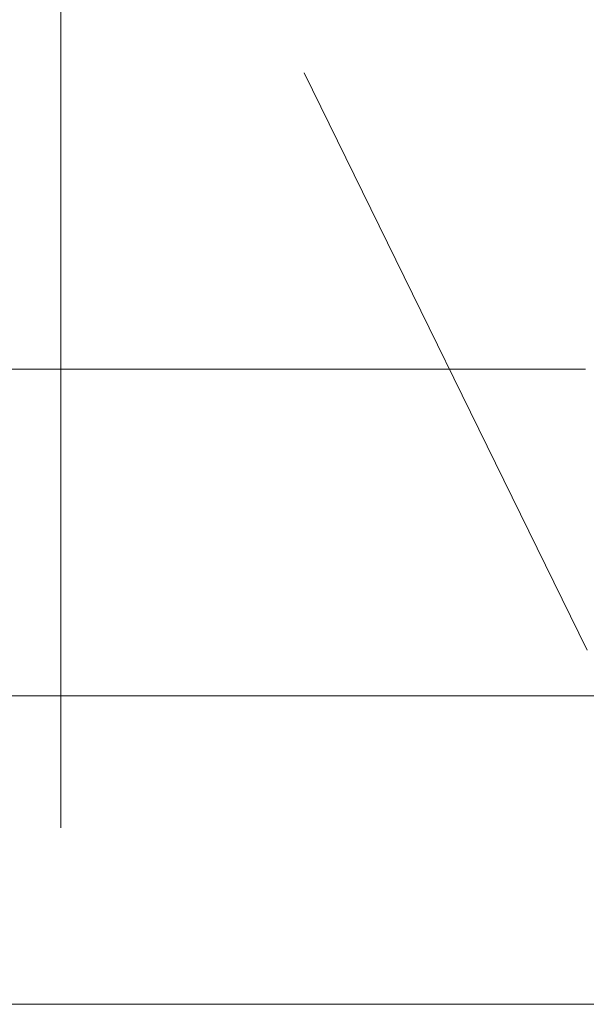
# Model space of a CAD drawing. Extents: x -620 to 300, y 62 to 1162.
# Tile 262 of 322: x 236.68 to 240.15, y 858.87 to 864.9. Entities that reach past the tile are written whole.
import ezdxf
from ezdxf.lldxf.tags import DXFTag

# ---------------------------------------------------------------- set-up
doc = ezdxf.new("R2010")
doc.units = 0
doc.layers.get('0').update_dxf_attribs({"lineweight": 13})
doc.layers.add('E_Detail_Linie_Text_Bem', color=7, linetype='Continuous', lineweight=13)
tags = doc.linetypes.add('fein_strichliert-A06G94UT8I', pattern=[4, 1, -2, 1]).pattern_tags.tags
tags[8:9] = [DXFTag(74, 4), DXFTag(75, 0), DXFTag(340, '0'), DXFTag(46, 0.0), DXFTag(50, 0.0), DXFTag(44, 0.0), DXFTag(45, 0.0)]
tags[6:7] = [DXFTag(74, 4), DXFTag(75, 0), DXFTag(340, '0'), DXFTag(46, 0.0), DXFTag(50, 0.0), DXFTag(44, 0.0), DXFTag(45, 0.0)]
tags[4:5] = [DXFTag(74, 4), DXFTag(75, 0), DXFTag(340, '0'), DXFTag(46, 0.0), DXFTag(50, 0.0), DXFTag(44, 0.0), DXFTag(45, 0.0)]

# ---------------------------------------------------------------- blocks, each defined once
blk = doc.blocks.new('Referenz-A06G94UU8I')
at = {"layer": 'E_Detail_Linie_Text_Bem', "linetype": 'fein_strichliert-A06G94UT8I', "ltscale": 0.65}
for p, q in [((236.9314, 859.9536), (236.9314, 912.8329)), ((190.0431, 858.8722), (249.7863, 858.8722))]:
    blk.add_line(p, q, dxfattribs=at)
at = {"layer": 'E_Detail_Linie_Text_Bem', "color": 0, "linetype": 'Continuous', "ltscale": 0.13}
blk.add_line((240.1538, 861.0397), (238.4203, 864.5751), dxfattribs=at)
at = {"layer": 'E_Detail_Linie_Text_Bem', "linetype": 'Continuous', "ltscale": 0.13}
for p, q in [((198.0592, 862.7616), (240.1445, 862.7616)), ((198.0592, 860.7616), (241.4098, 860.7616))]:
    blk.add_line(p, q, dxfattribs=at)

msp = doc.modelspace()

# ---------------------------------------------------------------- block references
at = {"color": 8, "lineweight": 25, "ltscale": 0.25, "true_color": 0x808080}
msp.add_blockref('Referenz-A06G94UU8I', (0, 0), dxfattribs=at)

doc.saveas('drawing.dxf')
